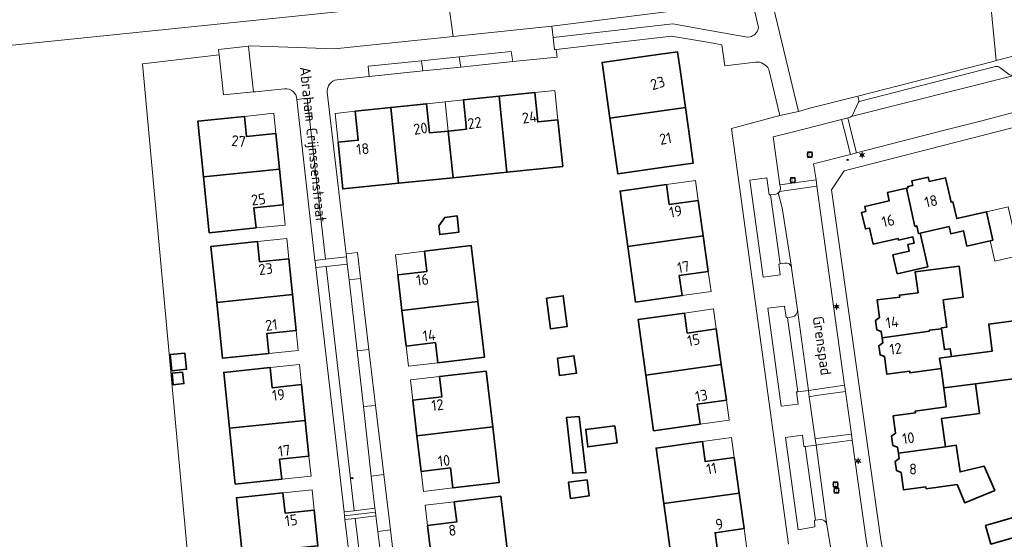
# Model space of a CAD drawing. Header units: metres. Extents: x 140853 to 145288, y 474558 to 480269.
# Tile 383 of 428: x 144095 to 144259, y 479370 to 479456. Entities that reach past the tile are written whole.
import ezdxf
from ezdxf.enums import TextEntityAlignment as Align

# ---------------------------------------------------------------- set-up
doc = ezdxf.new("R2010")
doc.units = ezdxf.units.M
doc.header["$MEASUREMENT"] = 0
for name, color, linetype, lineweight in [('B-WE-GR-GRAS_KRUIDENRIJK-G', 80, 'Continuous', 18), ('B-WE-GR-GROENVOORZIENING-G', 80, 'Continuous', 18), ('B-WE-IE-TERREINAFSCHEIDING_KUNSTMATIG_HEKWERK-G', 20, 'IE-TERREINAFSCHEIDING-KUNSTMATIG', 18), ('B-WE-KL-ET_LS_OV_LICHTMAST-S', 190, 'Continuous', 18), ('B-WE-KL-WATER_BRANDLEIDING_PUT-S', 150, 'Continuous', 18), ('B-WE-OG-BEBOUWING-G', 7, 'Continuous', 35), ('B-WE-OG-BEBOUWING_HUISNUMMER-T18', 10, 'Continuous', 18), ('B-WE-OG-BEBOUWING_LUIFEL-G', 7, 'Continuous', 18), ('B-WE-OG-BEBOUWING_STRAATNAAM-T18', 10, 'Continuous', 18), ('B-WE-OG-TERREIN_ERF-G', 7, 'Continuous', 18), ('B-WE-RI-GWA_RIOOLPUT-S', 30, 'Continuous', 18), ('B-WE-VH-VERHARDING_BETONSTRAATSTEEN-G', 252, 'Continuous', 18), ('B-WE-VH-VERHARDING_HOUTSNIPPERS-G', 252, 'Continuous', 18), ('B-WE-VH-VERHARDING_OPEN-G', 252, 'Continuous', 18), ('B-WE-VH-VERHARDING_SIERBESTRATING-G', 252, 'Continuous', 18), ('B-WE-VH-VERHARDING_STRAATBAKSTEEN-G', 252, 'Continuous', 18), ('B-WE-VH-VERHARDING_TEGEL-G', 252, 'Continuous', 18)]:
    doc.layers.add(name, color=color, linetype=linetype, lineweight=lineweight)
doc.styles.add('NLCS-ISO', font='txt')
doc.linetypes.add('IE-TERREINAFSCHEIDING-KUNSTMATIG', pattern='A,4,[82,NLCS.shx,S=0.75,R=90,X=0,Y=0],4,-2', length=10)

# ---------------------------------------------------------------- blocks, each defined once
blk = doc.blocks.new('B-SIE-WEG_LICHTMAST-SO')
at = {"ltscale": 0.1}
for p, q in [((-1.1, 0.63), (-2.19, 1.27)), ((0, 1.27), (0, 2.53)), ((1.1, 0.63), (2.19, 1.27)), ((-1.1, -0.63), (-2.19, -1.27)), ((0, -1.27), (0, -2.53)), ((1.1, -0.63), (2.19, -1.27))]:
    blk.add_line(p, q, dxfattribs=at)
at = {"flags": 128}
for points in [[(-1.16, 0.5), (1.16, 0.5)], [(-1.16, -0.5), (1.16, -0.5)]]:
    blk.add_lwpolyline(points, dxfattribs=at)
at = {"ltscale": 0.1}
blk.add_circle((0, 0), 1.27, dxfattribs=at)
at = {"style": 'NLCS-ISO'}
blk.add_attdef('TYPE', text='', height=1.8, dxfattribs=at).set_placement((0, 2.53), align=Align.BOTTOM_CENTER)
blk = doc.blocks.new('SRI-PUT_INSPECTIE-SO')
at = {"lineweight": -3, "flags": 128}
blk.add_lwpolyline([(-2, -2), (2, -2), (2, 2), (-2, 2)], close=True, dxfattribs=at)
at = {"lineweight": -3, "ltscale": 1.5}
blk.add_circle((0, 0), 2, dxfattribs=at)
at = {"ltscale": 0.1, "style": 'NLCS-ISO'}
blk.add_text('I', height=2.5, dxfattribs=at).set_placement((0, -0.01), align=Align.MIDDLE_CENTER)
blk = doc.blocks.new('SIE-WEG_STRAATPOT_BRANDKRAAN-SO')
blk.add_ellipse((0, 0), major_axis=(-0.729, 0), ratio=0.685994)
at = {"style": 'NLCS-ISO'}
blk.add_text('BR', height=0.4, dxfattribs=at).set_placement((-0.3, -0.15))

msp = doc.modelspace()

# ---------------------------------------------------------------- linework, layer by layer
at = {"layer": 'B-WE-GR-GRAS_KRUIDENRIJK-G', "ltscale": 0.2, "flags": 128}
msp.add_lwpolyline([(144090.813, 479280.05), (144113.801, 479281.956), (144113.916, 479280.804), (144127.191, 479281.621), (144130.612, 479282.869), (144125.606, 479335.54), (144125.369, 479337.335), (144115.083, 479448.983), (144115.083, 479448.983), (144127.85, 479450.469), (144127.752, 479451.365), (144132.722, 479451.913), (144133.062, 479451.951), (144147.084, 479451.453), (144166.837, 479453.51), (144165.983, 479459.526), (144086.347, 479451.35)], dxfattribs=at)
for points in [[(144216.666, 479459.293), (144211.127, 479458.73), (144183.257, 479455.219), (144183.494, 479453.317), (144203.41, 479455.642), (144209.853, 479454.463), (144215.856, 479453.381), (144216.283, 479453.447), (144216.489, 479453.515), (144216.686, 479453.606), (144216.871, 479453.717), (144217.043, 479453.849), (144217.2, 479453.999), (144217.339, 479454.165), (144217.458, 479454.345), (144217.557, 479454.538), (144217.635, 479454.74), (144217.689, 479454.95), (144217.699, 479455.002), (144216.666, 479459.293)], [(144219.672, 479427.149), (144219.449, 479427.132), (144219.049, 479429.979), (144216.23, 479429.619), (144218.452, 479413.452), (144221.293, 479413.838), (144221.051, 479415.62), (144221.269, 479415.677), (144219.672, 479427.149)], [(144222.51, 479406.704), (144222.282, 479406.709), (144222.018, 479408.635), (144219.2, 479408.273), (144221.468, 479391.967), (144224.282, 479392.318), (144224.004, 479394.349), (144224.216, 479394.388), (144222.51, 479406.704)], [(144225.46, 479385.273), (144225.241, 479385.284), (144224.994, 479387.133), (144222.18, 479386.78), (144224.266, 479371.366), (144227.078, 479371.898), (144226.976, 479372.924), (144227.141, 479372.974), (144225.46, 479385.273)]]:
    msp.add_lwpolyline(points, close=True, dxfattribs=at)
at = {"layer": 'B-WE-GR-GROENVOORZIENING-G', "ltscale": 0.2, "flags": 128}
msp.add_lwpolyline([(144224.348, 479441.013), (144226.249, 479441.557), (144234.22, 479443.598), (144256.777, 479449.373), (144257.282, 479449.502), (144255.924, 479463.341), (144237.901, 479461.477), (144219.871, 479459.618), (144220.516, 479456.936), (144224.348, 479441.013)], close=True, dxfattribs=at)
at = {"layer": 'B-WE-IE-TERREINAFSCHEIDING_KUNSTMATIG_HEKWERK-G', "ltscale": 0.2, "flags": 128}
msp.add_lwpolyline([(144255.924, 479463.341), (144257.282, 479449.502)], dxfattribs=at)
at = {"layer": 'B-WE-OG-BEBOUWING-G', "ltscale": 0.2, "flags": 128}
for points in [[(144204.657, 479447.615), (144204.187, 479450.952), (144199.345, 479450.271), (144191.621, 479449.184), (144192.923, 479439.926), (144205.49, 479441.693), (144204.657, 479447.615)], [(144174.477, 479443.556), (144168.534, 479442.945), (144169.032, 479438.07), (144166.013, 479437.771), (144166.815, 479430.01), (144175.77, 479430.927), (144174.477, 479443.556)], [(144184.273, 479439.638), (144180.921, 479439.293), (144180.419, 479444.168), (144174.477, 479443.556), (144175.77, 479430.927), (144185.071, 479431.879), (144184.273, 479439.638)], [(144156.442, 479441.692), (144150.495, 479441.067), (144151.009, 479436.228), (144147.656, 479435.894), (144148.429, 479428.127), (144157.733, 479429.08), (144156.442, 479441.692)], [(144166.013, 479437.771), (144165.966, 479437.766), (144162.899, 479437.463), (144162.389, 479442.317), (144156.442, 479441.692), (144157.733, 479429.08), (144166.76, 479430.004), (144166.815, 479430.01), (144166.013, 479437.771)], [(144206.323, 479435.772), (144205.49, 479441.693), (144192.923, 479439.926), (144194.226, 479430.667), (144201.95, 479431.754), (144206.792, 479432.435), (144206.323, 479435.772)], [(144137.289, 479437.383), (144132.404, 479436.854), (144132.068, 479440.207), (144124.319, 479439.429), (144125.264, 479430.141), (144137.891, 479431.434), (144137.289, 479437.383)], [(144137.891, 479431.434), (144125.264, 479430.141), (144126.208, 479420.853), (144133.988, 479421.641), (144133.649, 479424.994), (144138.494, 479425.484), (144137.891, 479431.434)], [(144242.315, 479428.253), (144243.73, 479421.911), (144244.035, 479422.014), (144244.3, 479420.694), (144244.599, 479420.754), (144249.406, 479421.857), (144249.684, 479420.69), (144251.797, 479421.175), (144252.383, 479418.621), (144256.234, 479419.504), (144256.721, 479419.616), (144255.636, 479424.343), (144250.694, 479423.209), (144250.059, 479425.977), (144249.757, 479425.908), (144248.818, 479430.002), (144246.108, 479429.38), (144245.945, 479430.091), (144243.186, 479429.458), (144243.354, 479428.727), (144242.526, 479428.537), (144242.577, 479428.313), (144242.315, 479428.253)], [(144207.651, 479426.232), (144202.809, 479425.551), (144202.341, 479428.878), (144194.607, 479427.791), (144195.902, 479418.54), (144208.483, 479420.315), (144207.651, 479426.232)], [(144244.599, 479420.754), (144244.3, 479420.694), (144244.035, 479422.014), (144243.73, 479421.911), (144242.315, 479428.253), (144239.146, 479427.526), (144239.459, 479426.161), (144235.366, 479425.222), (144235.554, 479424.403), (144234.832, 479424.238), (144235.468, 479421.47), (144236.179, 479421.633), (144236.792, 479418.962), (144240.928, 479419.911), (144240.997, 479419.609), (144243.365, 479420.153), (144243.605, 479419.11), (144242.523, 479418.862), (144242.771, 479417.78), (144240.068, 479417.159), (144240.788, 479414.021), (144245.876, 479415.189), (144244.599, 479420.754)], [(144164.407, 479421.986), (144164.574, 479420.538), (144167.753, 479420.917), (144167.469, 479423.671), (144165.459, 479423.37), (144164.407, 479421.986)], [(144208.483, 479420.315), (144195.902, 479418.54), (144197.197, 479409.29), (144204.941, 479410.379), (144204.472, 479413.716), (144209.315, 479414.397), (144208.483, 479420.315)], [(144139.441, 479416.498), (144134.587, 479416), (144134.241, 479419.362), (144126.482, 479418.565), (144127.433, 479409.256), (144140.052, 479410.548), (144139.441, 479416.498)], [(144162.055, 479417.771), (144162.455, 479414.415), (144157.589, 479413.835), (144158.296, 479407.902), (144170.916, 479409.411), (144169.81, 479418.695), (144162.055, 479417.771)], [(144238.261, 479403.352), (144246.128, 479404.434), (144246.105, 479404.602), (144248.167, 479404.875), (144248.149, 479405.012), (144249.052, 479405.132), (144248.45, 479409.682), (144251.751, 479410.119), (144251.068, 479415.285), (144243.792, 479414.323), (144244.249, 479410.863), (144241.156, 479410.454), (144241.196, 479410.147), (144237.429, 479409.649), (144237.817, 479406.715), (144237.165, 479406.229), (144237.367, 479404.703), (144238.121, 479404.413), (144238.261, 479403.352)], [(144140.052, 479410.548), (144127.433, 479409.256), (144128.384, 479399.948), (144136.143, 479400.745), (144135.799, 479404.098), (144140.663, 479404.597), (144140.052, 479410.548)], [(144182.35, 479409.928), (144183.032, 479404.873), (144185.792, 479405.215), (144185.141, 479410.363), (144182.35, 479409.928)], [(144170.916, 479409.411), (144158.296, 479407.902), (144159.003, 479401.969), (144163.869, 479402.549), (144164.267, 479399.202), (144172.022, 479400.127), (144170.916, 479409.411)], [(144210.645, 479404.828), (144205.803, 479404.145), (144205.332, 479407.482), (144197.609, 479406.392), (144198.91, 479397.133), (144211.48, 479398.907), (144210.645, 479404.828)], [(144253.806, 479395.715), (144264.711, 479397.156), (144263.46, 479406.624), (144256.015, 479405.64), (144256.61, 479401.139), (144249.789, 479400.238), (144247.83, 479399.979), (144248.071, 479398.235), (144248.515, 479395.017), (144253.806, 479395.715)], [(144246.105, 479404.602), (144246.128, 479404.434), (144238.261, 479403.352), (144238.37, 479402.529), (144237.718, 479402.046), (144237.92, 479400.519), (144238.674, 479400.229), (144239.062, 479397.295), (144242.859, 479397.819), (144242.9, 479397.522), (144248.071, 479398.235), (144247.83, 479399.979), (144249.789, 479400.238), (144249.617, 479401.536), (144248.626, 479401.405), (144248.167, 479404.875), (144246.105, 479404.602)], [(144119.705, 479400.596), (144119.967, 479397.857), (144122.428, 479398.112), (144122.15, 479400.799), (144119.705, 479400.596)], [(144184.18, 479399.973), (144184.552, 479397.058), (144187.343, 479397.461), (144186.94, 479400.377), (144184.18, 479399.973)], [(144212.316, 479392.986), (144211.48, 479398.907), (144198.91, 479397.133), (144200.211, 479387.874), (144207.935, 479388.964), (144207.464, 479392.301), (144212.316, 479392.986)], [(144121.733, 479397.643), (144120.003, 479397.485), (144120.187, 479395.555), (144121.966, 479395.723), (144121.733, 479397.643)], [(144141.57, 479395.56), (144136.696, 479395.055), (144136.35, 479398.397), (144128.601, 479397.595), (144129.548, 479388.303), (144142.186, 479389.617), (144141.57, 479395.56)], [(144164.554, 479396.905), (144164.947, 479393.558), (144160.09, 479392.988), (144160.786, 479387.058), (144173.404, 479388.543), (144172.311, 479397.814), (144164.554, 479396.905)], [(144240.972, 479384.133), (144248.828, 479385.214), (144248.156, 479389.935), (144254.46, 479390.768), (144253.806, 479395.715), (144248.515, 479395.017), (144248.95, 479391.866), (144243.779, 479391.152), (144243.819, 479390.865), (144240.086, 479390.35), (144240.498, 479387.459), (144239.842, 479386.959), (144240.057, 479385.454), (144240.828, 479385.145), (144240.972, 479384.133)], [(144142.186, 479389.617), (144129.548, 479388.303), (144130.496, 479379.012), (144138.264, 479379.816), (144137.917, 479383.168), (144142.801, 479383.674), (144142.186, 479389.617)], [(144187.827, 479390.258), (144185.679, 479390.088), (144186.733, 479380.818), (144188.918, 479380.917), (144187.827, 479390.258)], [(144173.404, 479388.543), (144160.786, 479387.058), (144161.481, 479381.128), (144166.358, 479381.7), (144166.749, 479378.363), (144174.496, 479379.271), (144173.404, 479388.543)], [(144193.732, 479388.685), (144188.906, 479388.107), (144189.233, 479385.19), (144194.135, 479385.893), (144193.732, 479388.685)], [(144213.642, 479383.429), (144208.809, 479382.754), (144208.343, 479386.092), (144200.608, 479385.012), (144201.896, 479375.754), (144214.469, 479377.51), (144213.642, 479383.429)], [(144240.972, 479384.133), (144241.095, 479383.274), (144240.439, 479382.771), (144240.656, 479381.247), (144241.429, 479380.928), (144241.842, 479378.027), (144245.568, 479378.533), (144245.61, 479378.236), (144250.76, 479378.935), (144252.06, 479375.877), (144257.032, 479377.933), (144255.252, 479382.011), (144251.243, 479381.022), (144250.61, 479385.468), (144248.828, 479385.214), (144240.972, 479384.133)], [(144189.121, 479379.722), (144186.006, 479379.32), (144186.355, 479376.625), (144189.47, 479377.029), (144189.121, 479379.722)], [(144143.693, 479374.687), (144138.818, 479374.191), (144138.478, 479377.534), (144130.718, 479376.744), (144131.664, 479367.446), (144144.298, 479368.742), (144143.693, 479374.687)], [(144215.295, 479371.59), (144214.469, 479377.51), (144201.896, 479375.754), (144203.183, 479366.496), (144210.908, 479367.575), (144210.442, 479370.912), (144215.295, 479371.59)], [(144167.004, 479376.055), (144167.404, 479372.709), (144162.558, 479372.13), (144163.266, 479366.199), (144175.886, 479367.713), (144174.759, 479376.982), (144167.004, 479376.055)], [(144256.366, 479369.016), (144262.131, 479370.677), (144261.245, 479373.752), (144255.48, 479372.091), (144256.366, 479369.016)]]:
    msp.add_lwpolyline(points, close=True, dxfattribs=at)
at = {"layer": 'B-WE-OG-BEBOUWING_LUIFEL-G', "ltscale": 0.2, "flags": 128}
msp.add_lwpolyline([(144255.636, 479424.343), (144256.721, 479419.616), (144256.234, 479419.504), (144257.017, 479416.093), (144261.11, 479417.032), (144259.242, 479425.171), (144255.636, 479424.343)], close=True, dxfattribs=at)
at = {"layer": 'B-WE-OG-TERREIN_ERF-G', "ltscale": 0.2, "flags": 128}
for points in [[(144082.282, 479500), (144086.347, 479451.35), (144165.983, 479459.526), (144166.837, 479453.51), (144183.257, 479455.219), (144211.127, 479458.73)], [(144276.167, 479442.493), (144231.913, 479431.147), (144229.809, 479427.984), (144238.022, 479369.751), (144238.975, 479364.647), (144247.765, 479334.405), (144248.307, 479332.541), (144250.871, 479331.628), (144272.407, 479341.947)], [(144264.711, 479397.156), (144253.806, 479395.715), (144254.46, 479390.768), (144248.156, 479389.935), (144248.828, 479385.214), (144250.61, 479385.468), (144251.243, 479381.022), (144255.252, 479382.011), (144255.252, 479382.011), (144257.032, 479377.933), (144252.06, 479375.877), (144250.76, 479378.935), (144245.61, 479378.236), (144245.568, 479378.533), (144241.842, 479378.027), (144241.429, 479380.928), (144240.656, 479381.247), (144240.439, 479382.771), (144241.095, 479383.274), (144240.972, 479384.133), (144240.828, 479385.145), (144240.057, 479385.454), (144239.842, 479386.959), (144240.498, 479387.459), (144240.086, 479390.35), (144243.819, 479390.865), (144243.779, 479391.152), (144248.95, 479391.866), (144248.515, 479395.017), (144248.071, 479398.235), (144242.9, 479397.522), (144242.859, 479397.819), (144239.062, 479397.295), (144238.674, 479400.229), (144237.92, 479400.519), (144237.718, 479402.046), (144238.37, 479402.529), (144238.261, 479403.352), (144238.121, 479404.413), (144237.367, 479404.703), (144237.165, 479406.229), (144237.817, 479406.715), (144237.429, 479409.649), (144241.196, 479410.147), (144241.156, 479410.454), (144244.249, 479410.863), (144243.792, 479414.323), (144251.068, 479415.285), (144251.751, 479410.119), (144248.45, 479409.682), (144249.052, 479405.132), (144248.149, 479405.012), (144248.167, 479404.875), (144248.626, 479401.405), (144249.617, 479401.536), (144249.789, 479400.238), (144256.61, 479401.139), (144256.015, 479405.64), (144263.46, 479406.624)]]:
    msp.add_lwpolyline(points, dxfattribs=at)
for points in [[(144222.661, 479368.993), (144213.176, 479438.178), (144213.176, 479438.178), (144221.243, 479440.357), (144219.375, 479448.036), (144219.375, 479448.036, 0.3125076), (144217.192, 479449.254), (144217.192, 479449.254), (144212.051, 479448.652), (144211.565, 479452.097), (144209.493, 479452.496), (144203.176, 479453.585), (144184.001, 479451.344), (144184.148, 479450.089), (144176.737, 479449.325), (144168.078, 479448.431), (144161.766, 479447.78), (144152.82, 479446.857), (144147.474, 479446.306), (144147.474, 479446.306, 0.4051854), (144145.863, 479444.225), (144145.863, 479444.225), (144148.82, 479418.67), (144148.979, 479417.361), (144150.864, 479417.577), (144151.376, 479413.233), (144152.768, 479401.42), (144153.867, 479392.09), (144155.25, 479380.605), (144156.356, 479371.414), (144157.449, 479362.339)], [(144153.679, 479333.386), (144148.797, 479373.096), (144148.797, 479373.096), (144148.722, 479373.726), (144148.656, 479374.372), (144143.945, 479415.056), (144143.829, 479416.062), (144143.808, 479416.25), (144140.797, 479443.049), (144140.797, 479443.049, 0.4353368), (144138.746, 479444.802), (144138.746, 479444.802), (144133.902, 479444.323), (144133.553, 479444.288), (144128.578, 479443.783), (144127.85, 479450.469), (144115.083, 479448.983), (144125.369, 479337.335)]]:
    msp.add_lwpolyline(points, format="xyb", dxfattribs=at)
for points in [[(144194.226, 479430.667), (144192.923, 479439.926), (144191.621, 479449.184), (144199.345, 479450.271), (144204.187, 479450.952), (144204.657, 479447.615), (144205.49, 479441.693), (144206.323, 479435.772), (144206.792, 479432.435), (144201.95, 479431.754), (144194.226, 479430.667)], [(144148.429, 479428.127), (144147.656, 479435.894), (144147.144, 479440.711), (144150.495, 479441.067), (144156.442, 479441.692), (144162.389, 479442.317), (144165.511, 479442.636), (144168.534, 479442.945), (144174.477, 479443.556), (144180.419, 479444.168), (144183.771, 479444.513), (144184.273, 479439.638), (144185.071, 479431.879), (144175.77, 479430.927), (144166.815, 479430.01), (144166.76, 479430.004), (144157.733, 479429.08), (144148.429, 479428.127)], [(144180.419, 479444.168), (144180.921, 479439.293), (144184.273, 479439.638), (144183.771, 479444.513), (144180.419, 479444.168)], [(144165.511, 479442.636), (144162.389, 479442.317), (144162.899, 479437.463), (144165.966, 479437.766), (144166.013, 479437.771), (144165.511, 479442.636)], [(144168.534, 479442.945), (144165.511, 479442.636), (144166.013, 479437.771), (144169.032, 479438.07), (144168.534, 479442.945)], [(144126.208, 479420.853), (144125.264, 479430.141), (144124.319, 479439.429), (144132.068, 479440.207), (144136.926, 479440.733), (144137.289, 479437.383), (144137.891, 479431.434), (144138.494, 479425.484), (144138.834, 479422.131), (144133.988, 479421.641), (144126.208, 479420.853)], [(144132.068, 479440.207), (144132.404, 479436.854), (144137.289, 479437.383), (144136.926, 479440.733), (144132.068, 479440.207)], [(144150.495, 479441.067), (144147.144, 479440.711), (144147.656, 479435.894), (144151.009, 479436.228), (144150.495, 479441.067)], [(144244.599, 479420.754), (144245.876, 479415.189), (144240.788, 479414.021), (144240.068, 479417.159), (144242.771, 479417.78), (144242.523, 479418.862), (144243.605, 479419.11), (144243.365, 479420.153), (144240.997, 479419.609), (144240.928, 479419.911), (144236.792, 479418.962), (144236.179, 479421.633), (144235.468, 479421.47), (144234.832, 479424.238), (144235.554, 479424.403), (144235.366, 479425.222), (144239.459, 479426.161), (144239.146, 479427.526), (144242.315, 479428.253), (144242.577, 479428.313), (144242.526, 479428.537), (144243.354, 479428.727), (144243.186, 479429.458), (144245.945, 479430.091), (144246.108, 479429.38), (144248.818, 479430.002), (144249.757, 479425.908), (144250.059, 479425.977), (144250.694, 479423.209), (144255.636, 479424.343), (144256.721, 479419.616), (144256.234, 479419.504), (144252.383, 479418.621), (144251.797, 479421.175), (144249.684, 479420.69), (144249.406, 479421.857), (144244.599, 479420.754)], [(144195.902, 479418.54), (144194.607, 479427.791), (144202.341, 479428.878), (144207.183, 479429.559), (144207.651, 479426.232), (144208.483, 479420.315), (144209.315, 479414.397), (144209.783, 479411.06), (144204.941, 479410.379), (144197.197, 479409.29), (144195.902, 479418.54)], [(144202.341, 479428.878), (144202.809, 479425.551), (144207.651, 479426.232), (144207.183, 479429.559), (144202.341, 479428.878)], [(144138.494, 479425.484), (144133.649, 479424.994), (144133.988, 479421.641), (144138.834, 479422.131), (144138.494, 479425.484)], [(144164.574, 479420.538), (144164.407, 479421.986), (144165.459, 479423.37), (144167.469, 479423.671), (144167.753, 479420.917), (144164.574, 479420.538)], [(144136.143, 479400.745), (144128.384, 479399.948), (144127.433, 479409.256), (144126.482, 479418.565), (144134.241, 479419.362), (144139.095, 479419.861), (144139.441, 479416.498), (144140.052, 479410.548), (144140.663, 479404.597), (144141.007, 479401.245), (144136.143, 479400.745)], [(144134.241, 479419.362), (144134.587, 479416), (144139.441, 479416.498), (144139.095, 479419.861), (144134.241, 479419.362)], [(144164.267, 479399.202), (144159.401, 479398.622), (144159.003, 479401.969), (144158.296, 479407.902), (144157.589, 479413.835), (144157.189, 479417.191), (144162.055, 479417.771), (144169.81, 479418.695), (144170.916, 479409.411), (144172.022, 479400.127), (144164.267, 479399.202)], [(144162.055, 479417.771), (144157.189, 479417.191), (144157.589, 479413.835), (144162.455, 479414.415), (144162.055, 479417.771)], [(144209.315, 479414.397), (144204.472, 479413.716), (144204.941, 479410.379), (144209.783, 479411.06), (144209.315, 479414.397)], [(144182.35, 479409.928), (144185.141, 479410.363), (144185.792, 479405.215), (144183.032, 479404.873), (144182.35, 479409.928)], [(144197.609, 479406.392), (144205.332, 479407.482), (144210.174, 479408.165), (144210.645, 479404.828), (144211.48, 479398.907), (144212.316, 479392.986), (144212.787, 479389.648), (144207.935, 479388.964), (144200.211, 479387.874), (144198.91, 479397.133), (144197.609, 479406.392)], [(144205.332, 479407.482), (144205.803, 479404.145), (144210.645, 479404.828), (144210.174, 479408.165), (144205.332, 479407.482)], [(144140.663, 479404.597), (144135.799, 479404.098), (144136.143, 479400.745), (144141.007, 479401.245), (144140.663, 479404.597)], [(144159.003, 479401.969), (144159.401, 479398.622), (144164.267, 479399.202), (144163.869, 479402.549), (144159.003, 479401.969)], [(144119.967, 479397.857), (144119.705, 479400.596), (144122.15, 479400.799), (144122.428, 479398.112), (144119.967, 479397.857)], [(144130.496, 479379.012), (144129.548, 479388.303), (144128.601, 479397.595), (144136.35, 479398.397), (144141.224, 479398.902), (144141.57, 479395.56), (144142.186, 479389.617), (144142.801, 479383.674), (144143.148, 479380.321), (144138.264, 479379.816), (144130.496, 479379.012)], [(144136.35, 479398.397), (144136.696, 479395.055), (144141.57, 479395.56), (144141.224, 479398.902), (144136.35, 479398.397)], [(144184.18, 479399.973), (144186.94, 479400.377), (144187.343, 479397.461), (144184.552, 479397.058), (144184.18, 479399.973)], [(144121.966, 479395.723), (144120.187, 479395.555), (144120.003, 479397.485), (144121.733, 479397.643), (144121.966, 479395.723)], [(144173.404, 479388.543), (144174.496, 479379.271), (144166.749, 479378.363), (144161.872, 479377.791), (144161.481, 479381.128), (144160.786, 479387.058), (144160.09, 479392.988), (144159.697, 479396.336), (144164.554, 479396.905), (144172.311, 479397.814), (144173.404, 479388.543)], [(144164.554, 479396.905), (144159.697, 479396.336), (144160.09, 479392.988), (144164.947, 479393.558), (144164.554, 479396.905)], [(144212.316, 479392.986), (144207.464, 479392.301), (144207.935, 479388.964), (144212.787, 479389.648), (144212.316, 479392.986)], [(144185.679, 479390.088), (144187.827, 479390.258), (144188.918, 479380.917), (144186.733, 479380.818), (144185.679, 479390.088)], [(144189.233, 479385.19), (144188.906, 479388.107), (144193.732, 479388.685), (144194.135, 479385.893), (144189.233, 479385.19)], [(144200.608, 479385.012), (144208.343, 479386.092), (144213.176, 479386.767), (144213.642, 479383.429), (144214.469, 479377.51), (144215.295, 479371.59), (144215.751, 479368.252), (144210.908, 479367.575), (144203.183, 479366.496), (144201.896, 479375.754), (144200.608, 479385.012)], [(144208.343, 479386.092), (144208.809, 479382.754), (144213.642, 479383.429), (144213.176, 479386.767), (144208.343, 479386.092)], [(144142.801, 479383.674), (144137.917, 479383.168), (144138.264, 479379.816), (144143.148, 479380.321), (144142.801, 479383.674)], [(144161.481, 479381.128), (144161.872, 479377.791), (144166.749, 479378.363), (144166.358, 479381.7), (144161.481, 479381.128)], [(144186.006, 479379.32), (144189.121, 479379.722), (144189.47, 479377.029), (144186.355, 479376.625), (144186.006, 479379.32)], [(144145.245, 479359.433), (144140.37, 479358.937), (144132.61, 479358.148), (144131.664, 479367.446), (144130.718, 479376.744), (144138.478, 479377.534), (144143.353, 479378.03), (144143.693, 479374.687), (144144.298, 479368.742), (144144.903, 479362.796), (144145.245, 479359.433)], [(144138.478, 479377.534), (144138.818, 479374.191), (144143.693, 479374.687), (144143.353, 479378.03), (144138.478, 479377.534)], [(144177.014, 479358.443), (144169.249, 479357.515), (144164.374, 479356.932), (144163.975, 479360.269), (144163.266, 479366.199), (144162.558, 479372.13), (144162.158, 479375.476), (144167.004, 479376.055), (144174.759, 479376.982), (144175.886, 479367.713), (144177.014, 479358.443)], [(144167.004, 479376.055), (144162.158, 479375.476), (144162.558, 479372.13), (144167.404, 479372.709), (144167.004, 479376.055)], [(144256.366, 479369.016), (144255.48, 479372.091), (144261.245, 479373.752), (144262.131, 479370.677), (144256.366, 479369.016)], [(144215.295, 479371.59), (144210.442, 479370.912), (144210.908, 479367.575), (144215.751, 479368.252), (144215.295, 479371.59)]]:
    msp.add_lwpolyline(points, close=True, dxfattribs=at)
at = {"layer": 'B-WE-VH-VERHARDING_BETONSTRAATSTEEN-G', "ltscale": 0.2, "flags": 128}
msp.add_lwpolyline([(144260.25, 479447.042), (144233.105, 479440.18), (144233.105, 479440.18, -0.1082895), (144232.782, 479440.041), (144232.782, 479440.041), (144232.54, 479439.979), (144232.54, 479439.979), (144233.074, 479437.849), (144234.009, 479434.122), (144248.649, 479437.904), (144254.671, 479439.435), (144260.306, 479440.889)], format="xyb", dxfattribs=at)
for points in [[(144233.074, 479437.849), (144232.54, 479439.979), (144231.523, 479439.718), (144232, 479437.816), (144232.991, 479433.866), (144234.009, 479434.122), (144233.074, 479437.849)], [(144227.256, 479429.649), (144226.85, 479432.319), (144232.991, 479433.866), (144232, 479437.816), (144231.523, 479439.718), (144223.032, 479437.539), (144220.124, 479436.794), (144221.249, 479428.795), (144227.256, 479429.649)], [(144227.303, 479393.726), (144232.157, 479394.421), (144232.008, 479395.46), (144227.177, 479394.768), (144226.002, 479394.6), (144226.13, 479393.558), (144227.303, 479393.726)], [(144232.157, 479394.421), (144227.303, 479393.726), (144226.13, 479393.558), (144227.108, 479386.557), (144228.156, 479386.691), (144233.166, 479387.333), (144232.157, 479394.421)], [(144227.256, 479385.505), (144228.299, 479385.641), (144233.296, 479386.29), (144233.166, 479387.333), (144228.156, 479386.691), (144227.108, 479386.557), (144227.256, 479385.505)]]:
    msp.add_lwpolyline(points, close=True, dxfattribs=at)
for points in [[(144227.177, 479394.768), (144232.008, 479395.46), (144227.382, 479428.6), (144221.174, 479427.695), (144221.174, 479427.695, -0.082494), (144220.971, 479427.462), (144220.971, 479427.462), (144221.604, 479424.975), (144223.167, 479415.09), (144223.167, 479415.09, -0.0372871), (144223.188, 479414.955), (144223.188, 479414.955), (144224.142, 479407.994), (144226.002, 479394.6), (144227.177, 479394.768)], [(144227.382, 479428.6), (144227.256, 479429.649), (144221.249, 479428.795), (144221.314, 479428.34), (144221.314, 479428.34, -0.1738653), (144221.174, 479427.695), (144221.174, 479427.695), (144227.382, 479428.6)], [(144228.299, 479385.641), (144227.256, 479385.505), (144229.071, 479372.217), (144229.902, 479367.264), (144233.465, 479353.119), (144234.876, 479348.33), (144234.895, 479348.266), (144234.898, 479348.253), (144234.898, 479348.253, -0.0440793), (144234.928, 479348.069), (144234.928, 479348.069), (144238.634, 479335.346), (144239.594, 479332.036), (144240.913, 479332.418), (144245.423, 479333.724), (144237.616, 479360.679), (144237.616, 479360.679, -0.0463226), (144235.679, 479369.337), (144235.679, 479369.337), (144233.296, 479386.29), (144228.299, 479385.641)]]:
    msp.add_lwpolyline(points, format="xyb", close=True, dxfattribs=at)
at = {"layer": 'B-WE-VH-VERHARDING_HOUTSNIPPERS-G', "ltscale": 0.2, "flags": 128}
msp.add_lwpolyline([(144274.538, 479462.814), (144275.656, 479463.532), (144275.497, 479465.24), (144274.514, 479465.112), (144255.924, 479463.341), (144257.282, 479449.502), (144266.121, 479451.765), (144269.695, 479454.351), (144272.966, 479455.057), (144275.052, 479458.375), (144274.538, 479462.814)], close=True, dxfattribs=at)
at = {"layer": 'B-WE-VH-VERHARDING_OPEN-G', "ltscale": 0.2, "flags": 128}
msp.add_lwpolyline([(144272.886, 479450.253, 0.2722343), (144279.763, 479456.677), (144279.763, 479456.677), (144275.052, 479458.375), (144272.966, 479455.057), (144269.695, 479454.351), (144266.121, 479451.765), (144257.282, 479449.502), (144256.777, 479449.373), (144234.22, 479443.598), (144234.449, 479442.699), (144257.142, 479448.517), (144257.142, 479448.517, -0.2074807), (144257.85, 479448.37), (144257.85, 479448.37), (144259.423, 479447.172), (144259.423, 479447.172, 0.1376771), (144260.25, 479447.042), (144260.25, 479447.042), (144272.886, 479450.253)], format="xyb", close=True, dxfattribs=at)
at = {"layer": 'B-WE-VH-VERHARDING_SIERBESTRATING-G', "ltscale": 0.2, "flags": 128}
for points in [[(144140.797, 479443.049), (144143.808, 479416.25), (144145.552, 479416.436), (144142.486, 479443.242), (144140.797, 479443.049)], [(144145.688, 479415.244), (144144.486, 479415.116), (144143.945, 479415.056), (144148.656, 479374.372), (144150.34, 479374.57), (144145.688, 479415.244)], [(144150.486, 479373.297), (144148.797, 479373.096), (144153.679, 479333.386), (144155.37, 479333.56), (144150.486, 479373.297)]]:
    msp.add_lwpolyline(points, close=True, dxfattribs=at)
at = {"layer": 'B-WE-VH-VERHARDING_STRAATBAKSTEEN-G', "ltscale": 0.2, "flags": 128}
for points in [[(144145.863, 479444.225, -0.4051854), (144147.474, 479446.306), (144147.474, 479446.306), (144152.82, 479446.857), (144152.644, 479448.548), (144161.548, 479449.467), (144167.823, 479450.114), (144176.496, 479451.009), (144176.737, 479449.325), (144184.148, 479450.089), (144184.001, 479451.344), (144183.703, 479451.309), (144183.494, 479453.317), (144183.257, 479455.219), (144166.837, 479453.51), (144147.084, 479451.453), (144133.062, 479451.951), (144132.722, 479451.913), (144132.844, 479450.793), (144133.553, 479444.288), (144133.902, 479444.323), (144138.746, 479444.802), (144138.746, 479444.802, -0.4353368), (144140.797, 479443.049), (144140.797, 479443.049), (144142.486, 479443.242), (144145.552, 479416.436), (144149.042, 479416.809), (144148.979, 479417.361), (144148.82, 479418.67), (144145.863, 479444.225)], [(144260.25, 479447.042, -0.1376771), (144259.423, 479447.172), (144259.423, 479447.172), (144257.85, 479448.37), (144257.85, 479448.37, 0.2074807), (144257.142, 479448.517), (144257.142, 479448.517), (144234.449, 479442.699), (144234.449, 479442.699, 0.1114415), (144234.26, 479442.483), (144234.26, 479442.483), (144233.376, 479440.514), (144233.376, 479440.514, -0.1360855), (144233.105, 479440.18), (144233.105, 479440.18), (144260.25, 479447.042)], [(144221.604, 479424.975), (144220.971, 479427.462), (144220.971, 479427.462, -0.1575481), (144220.414, 479427.236), (144220.414, 479427.236), (144219.672, 479427.149), (144221.269, 479415.677), (144222.067, 479415.773), (144222.067, 479415.773, -0.4161167), (144223.167, 479415.09), (144223.167, 479415.09), (144221.604, 479424.975)], [(144223.288, 479406.837), (144222.51, 479406.704), (144224.216, 479394.388), (144226.002, 479394.6), (144224.142, 479407.994), (144224.142, 479407.994, -0.3973598), (144223.288, 479406.837)], [(144227.256, 479385.505), (144225.46, 479385.273), (144227.141, 479372.974), (144227.949, 479373.086), (144227.949, 479373.086, -0.3912614), (144229.071, 479372.217), (144229.071, 479372.217), (144227.256, 479385.505)]]:
    msp.add_lwpolyline(points, format="xyb", close=True, dxfattribs=at)
for points in [[(144132.844, 479450.793), (144132.722, 479451.913), (144127.752, 479451.365), (144127.85, 479450.469), (144128.578, 479443.783), (144133.553, 479444.288), (144132.844, 479450.793)], [(144167.823, 479450.114), (144161.548, 479449.467), (144161.766, 479447.78), (144168.078, 479448.431), (144167.823, 479450.114)], [(144176.496, 479451.009), (144167.823, 479450.114), (144168.078, 479448.431), (144176.737, 479449.325), (144176.496, 479451.009)], [(144161.548, 479449.467), (144152.644, 479448.548), (144152.82, 479446.857), (144161.766, 479447.78), (144161.548, 479449.467)], [(144149.042, 479416.809), (144145.552, 479416.436), (144143.808, 479416.25), (144143.829, 479416.062), (144143.945, 479415.056), (144144.486, 479415.116), (144145.688, 479415.244), (144149.177, 479415.617), (144149.042, 479416.809)], [(144150.864, 479417.577), (144148.979, 479417.361), (144149.042, 479416.809), (144149.177, 479415.617), (144149.473, 479413.002), (144151.376, 479413.233), (144150.864, 479417.577)], [(144149.177, 479415.617), (144145.688, 479415.244), (144150.34, 479374.57), (144153.785, 479374.975), (144153.177, 479380.337), (144151.864, 479391.919), (144150.812, 479401.196), (144149.473, 479413.002), (144149.177, 479415.617)], [(144151.376, 479413.233), (144149.473, 479413.002), (144150.812, 479401.196), (144152.768, 479401.42), (144151.376, 479413.233)], [(144152.768, 479401.42), (144150.812, 479401.196), (144151.864, 479391.919), (144153.867, 479392.09), (144152.768, 479401.42)], [(144153.867, 479392.09), (144151.864, 479391.919), (144153.177, 479380.337), (144155.25, 479380.605), (144153.867, 479392.09)], [(144155.25, 479380.605), (144153.177, 479380.337), (144153.785, 479374.975), (144153.86, 479374.349), (144153.934, 479373.708), (144154.252, 479371.122), (144156.356, 479371.414), (144155.25, 479380.605)], [(144153.785, 479374.975), (144150.34, 479374.57), (144148.656, 479374.372), (144148.722, 479373.726), (144153.86, 479374.349), (144153.785, 479374.975)], [(144153.86, 479374.349), (144148.722, 479373.726), (144148.797, 479373.096), (144150.486, 479373.297), (144153.934, 479373.708), (144153.86, 479374.349)], [(144158.241, 479338.67), (144156.801, 479350.388), (144155.694, 479359.393), (144154.252, 479371.122), (144153.934, 479373.708), (144150.486, 479373.297), (144155.37, 479333.56), (144158.825, 479333.915), (144158.241, 479338.67)], [(144156.356, 479371.414), (144154.252, 479371.122), (144155.694, 479359.393), (144157.772, 479359.617), (144157.449, 479362.339), (144156.356, 479371.414)]]:
    msp.add_lwpolyline(points, close=True, dxfattribs=at)
at = {"layer": 'B-WE-VH-VERHARDING_TEGEL-G', "ltscale": 0.2, "flags": 128}
for points in [[(144216.666, 479459.293), (144217.699, 479455.002), (144217.689, 479454.95), (144217.635, 479454.74), (144217.557, 479454.538), (144217.458, 479454.345), (144217.339, 479454.165), (144217.2, 479453.999), (144217.043, 479453.849), (144216.871, 479453.717), (144216.686, 479453.606), (144216.489, 479453.515), (144216.283, 479453.447), (144215.856, 479453.381), (144209.853, 479454.463), (144203.41, 479455.642), (144183.494, 479453.317), (144183.703, 479451.309), (144184.001, 479451.344), (144203.176, 479453.585), (144209.493, 479452.496), (144211.565, 479452.097), (144212.051, 479448.652), (144217.192, 479449.254), (144217.192, 479449.254, -0.3125076), (144219.375, 479448.036), (144219.375, 479448.036), (144221.243, 479440.357), (144224.348, 479441.013), (144220.516, 479456.936)], [(144229.902, 479367.264), (144229.071, 479372.217), (144229.071, 479372.217, 0.3912614), (144227.949, 479373.086), (144227.949, 479373.086), (144227.141, 479372.974), (144226.976, 479372.924), (144227.078, 479371.898), (144224.266, 479371.366), (144222.18, 479386.78), (144224.994, 479387.133), (144225.241, 479385.284), (144225.46, 479385.273), (144227.256, 479385.505), (144227.108, 479386.557), (144226.13, 479393.558), (144226.002, 479394.6), (144224.216, 479394.388), (144224.004, 479394.349), (144224.282, 479392.318), (144221.468, 479391.967), (144219.2, 479408.273), (144222.018, 479408.635), (144222.282, 479406.709), (144222.51, 479406.704), (144223.288, 479406.837), (144223.288, 479406.837, 0.3973598), (144224.142, 479407.994), (144224.142, 479407.994), (144223.188, 479414.955), (144223.188, 479414.955, 0.0372871), (144223.167, 479415.09), (144223.167, 479415.09, 0.4161167), (144222.067, 479415.773), (144222.067, 479415.773), (144221.269, 479415.677), (144221.051, 479415.62), (144221.293, 479413.838), (144218.452, 479413.452), (144216.23, 479429.619), (144219.049, 479429.979), (144219.449, 479427.132), (144219.672, 479427.149), (144220.414, 479427.236), (144220.414, 479427.236, 0.1575481), (144220.971, 479427.462), (144220.971, 479427.462, 0.082494), (144221.174, 479427.695), (144221.174, 479427.695, 0.1738653), (144221.314, 479428.34), (144221.314, 479428.34), (144221.249, 479428.795), (144220.124, 479436.794), (144223.032, 479437.539), (144231.523, 479439.718), (144232.54, 479439.979), (144232.54, 479439.979), (144232.782, 479440.041), (144232.782, 479440.041, 0.1082895), (144233.105, 479440.18), (144233.105, 479440.18, 0.1360855), (144233.376, 479440.514), (144233.376, 479440.514), (144234.26, 479442.483), (144234.26, 479442.483, -0.1114415), (144234.449, 479442.699), (144234.449, 479442.699), (144234.22, 479443.598), (144226.249, 479441.557), (144224.348, 479441.013), (144221.243, 479440.357), (144213.176, 479438.178), (144222.661, 479368.993)], [(144260.306, 479440.889), (144254.671, 479439.435), (144248.649, 479437.904), (144234.009, 479434.122), (144232.991, 479433.866), (144226.85, 479432.319), (144227.256, 479429.649), (144227.382, 479428.6), (144232.008, 479395.46), (144232.157, 479394.421), (144233.166, 479387.333), (144233.296, 479386.29), (144235.679, 479369.337), (144235.679, 479369.337, 0.0463226), (144237.616, 479360.679), (144237.616, 479360.679), (144245.423, 479333.724), (144247.765, 479334.405), (144238.975, 479364.647), (144238.022, 479369.751), (144229.809, 479427.984), (144231.913, 479431.147), (144276.167, 479442.493)]]:
    msp.add_lwpolyline(points, format="xyb", dxfattribs=at)

# ---------------------------------------------------------------- block references
at = {"layer": 'B-WE-KL-ET_LS_OV_LICHTMAST-S', "xscale": 0.2, "yscale": 0.2, "zscale": 0.2}
for p in [(144234.913, 479433.777), (144230.684, 479408.536), (144234.264, 479382.873)]:
    msp.add_blockref('B-SIE-WEG_LICHTMAST-SO', p, dxfattribs=at)
at = {"layer": 'B-WE-KL-WATER_BRANDLEIDING_PUT-S', "xscale": 0.2, "yscale": 0.2, "zscale": 0.2}
for p in [(144232.507, 479432.969), (144150, 479380)]:
    msp.add_blockref('SIE-WEG_STRAATPOT_BRANDKRAAN-SO', p, dxfattribs=at)
at = {"layer": 'B-WE-RI-GWA_RIOOLPUT-S', "xscale": 0.2, "yscale": 0.2, "zscale": 0.2}
for p in [(144226.215, 479433.839), (144223.378, 479429.603), (144230.508, 479378.937), (144230.653, 479377.93)]:
    msp.add_blockref('SRI-PUT_INSPECTIE-SO', p, dxfattribs=at)

# ---------------------------------------------------------------- texts
at = {"layer": 'B-WE-OG-BEBOUWING_HUISNUMMER-T18', "style": 'NLCS-ISO'}
for s, rotation, p in [('23', 18.1, (144200.88, 479445.752)), ('22', 8.5, (144170.393, 479439.117)), ('24', 8.5, (144179.521, 479440.055)), ('20', 8.5, (144161.377, 479438.193)), ('27', 354.2, (144131.086, 479436.097)), ('21', 10.7, (144202.178, 479436.521)), ('18', 6.4, (144151.767, 479434.794)), ('25', 6.7, (144134.383, 479426.393)), ('18', 12.9, (144246.407, 479426.093)), ('19', 10.7, (144203.871, 479424.391)), ('16', 12.9, (144239.262, 479422.819)), ('23', 6.7, (144135.595, 479414.81)), ('17', 10.7, (144205.171, 479415.144)), ('16', 6.4, (144161.713, 479413.033)), ('14', 7.5, (144239.936, 479405.946)), ('21', 6.7, (144136.55, 479405.5)), ('14', 6.4, (144162.819, 479403.751)), ('15', 10.7, (144206.865, 479402.991)), ('12', 7.9, (144240.513, 479401.533)), ('19', 6.7, (144137.725, 479393.859)), ('13', 10.7, (144208.171, 479393.732)), ('12', 6.4, (144164.211, 479392.176)), ('10', 7.9, (144242.628, 479386.663)), ('17', 6.7, (144138.687, 479384.571)), ('10', 6.4, (144165.3, 479382.902)), ('11', 10.7, (144209.859, 479381.599)), ('15', 6.7, (144139.845, 479372.99)), ('9', 10.7, (144211.152, 479372.341)), ('8', 6.4, (144166.68, 479371.326))]:
    msp.add_text(s, height=1.8, rotation=rotation, dxfattribs=at).set_placement(p, align=Align.MIDDLE_CENTER)
msp.add_text('8', height=1.8, dxfattribs=at).set_placement((144243.412, 479381.513), align=Align.MIDDLE_CENTER)
at = {"layer": 'B-WE-OG-BEBOUWING_STRAATNAAM-T18', "style": 'NLCS-ISO'}
for s, rotation, p in [('Abraham Crijnssenstraat', 276, (144143.521, 479435.555)), ('Grenspad', 278.1, (144228.274, 479402.035))]:
    msp.add_text(s, height=1.8, rotation=rotation, dxfattribs=at).set_placement(p, align=Align.MIDDLE_CENTER)

doc.saveas('drawing.dxf')
